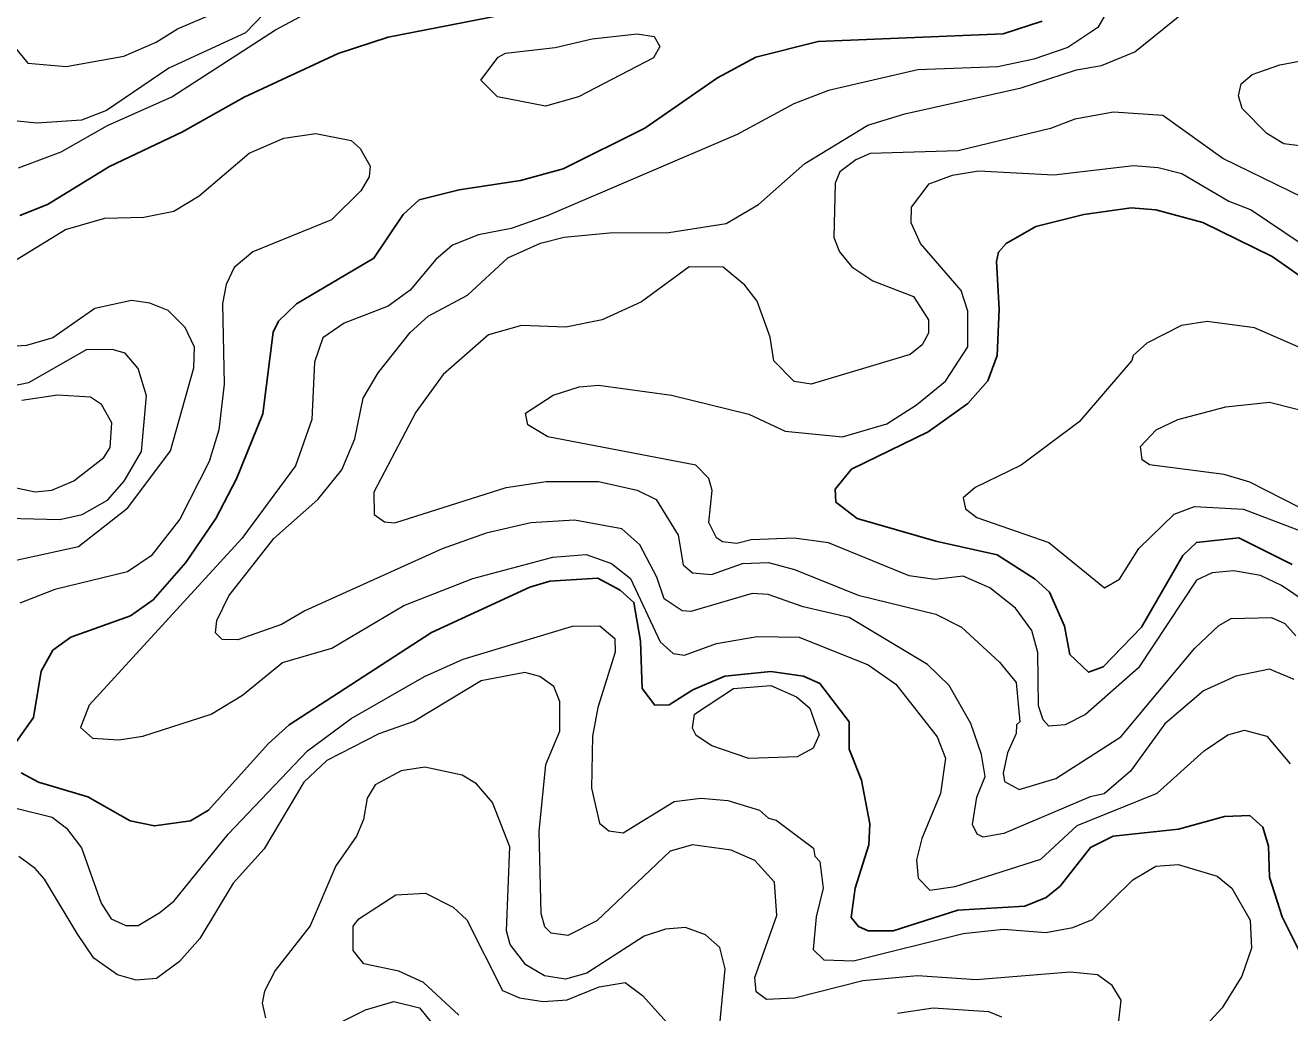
# Model space of a CAD drawing. Extents: x 673.6 to 698.9, y 7012 to 7040.1.
# Drawn here: x 687.168 to 688.374, y 7014.316 to 7015.259 of the extents above; entities that cross this region are included whole.
import ezdxf

# ---------------------------------------------------------------- set-up
doc = ezdxf.new("R2010")
doc.units = 0
doc.header["$LTSCALE"] = 0.032
doc.layers.add('1', color=7, linetype='Continuous', lineweight=25)
doc.layers.add('2', color=7, linetype='Continuous', lineweight=13)

msp = doc.modelspace()

# ---------------------------------------------------------------- linework, layer by layer
at = {"layer": '1'}
for points in [[(687.1626, 7015.0773), (687.1889, 7015.0878), (687.2481, 7015.1242), (687.3179, 7015.1571), (687.3767, 7015.1902), (687.4662, 7015.2321), (687.5139, 7015.2476), (687.6348, 7015.2713)], [(688.138, 7015.2628), (688.101, 7015.2508), (687.9244, 7015.2434), (687.8649, 7015.2285), (687.8283, 7015.2089), (687.7588, 7015.1606), (687.6811, 7015.1219), (687.6402, 7015.1108), (687.5817, 7015.102), (687.5435, 7015.0923), (687.5284, 7015.0782), (687.5005, 7015.0366), (687.4266, 7014.993), (687.4094, 7014.9765), (687.4044, 7014.966), (687.3943, 7014.8881), (687.3694, 7014.826), (687.3496, 7014.7881), (687.3209, 7014.7462), (687.2897, 7014.7107), (687.2683, 7014.6952), (687.2112, 7014.6748), (687.194, 7014.6624), (687.1829, 7014.6426), (687.1757, 7014.5984), (687.1555, 7014.5698)], [(688.1038, 7015.0506), (688.1319, 7015.0668), (688.1779, 7015.0783), (688.2231, 7015.0848), (688.2467, 7015.0829), (688.2913, 7015.0707), (688.3575, 7015.0384), (688.401, 7015.0076)], [(688.0863, 7014.9197), (688.0953, 7014.9439), (688.0969, 7014.9879), (688.0944, 7015.0335), (688.0964, 7015.0424), (688.1038, 7015.0506)], [(688.3767, 7014.7444), (688.3257, 7014.7699), (688.2853, 7014.7654), (688.2723, 7014.7528), (688.233, 7014.6846), (688.1963, 7014.6467), (688.1823, 7014.6414), (688.1645, 7014.6584), (688.1594, 7014.6854), (688.1451, 7014.7178), (688.1315, 7014.7304), (688.0953, 7014.7536), (688.0365, 7014.7667), (687.9617, 7014.7881), (687.9412, 7014.8037), (687.9405, 7014.8163), (687.9563, 7014.8353), (688.0293, 7014.871), (688.0671, 7014.898), (688.0863, 7014.9197)], [(687.1637, 7014.5456), (687.1802, 7014.5365), (687.2275, 7014.5227), (687.2679, 7014.4995), (687.2909, 7014.4948), (687.3253, 7014.4995), (687.3426, 7014.5097), (687.3995, 7014.5732), (687.4195, 7014.5912), (687.5555, 7014.6793), (687.6492, 7014.7227), (687.6684, 7014.7283), (687.714, 7014.7313), (687.7354, 7014.7198), (687.7486, 7014.7081), (687.7549, 7014.6712), (687.7565, 7014.6258), (687.7684, 7014.6101), (687.7823, 7014.6103), (687.8048, 7014.6248), (687.8353, 7014.6377), (687.8793, 7014.6421), (687.9102, 7014.6377), (687.926, 7014.6308), (687.9538, 7014.5942), (687.9539, 7014.5679), (687.9657, 7014.5383), (687.9737, 7014.4968), (687.9728, 7014.4768), (687.9597, 7014.4353), (687.9557, 7014.4073), (687.9628, 7014.3989), (687.9719, 7014.3945), (687.9959, 7014.3948), (688.0575, 7014.4143), (688.1216, 7014.4181), (688.142, 7014.4264), (688.1552, 7014.4373), (688.1841, 7014.4742), (688.2058, 7014.485), (688.2683, 7014.4916)], [(688.2683, 7014.4916), (688.3122, 7014.5039), (688.3363, 7014.5046), (688.3485, 7014.4936), (688.3541, 7014.4754), (688.355, 7014.4458)], [(688.355, 7014.4458), (688.3672, 7014.4081), (688.389, 7014.3642)]]:
    msp.add_lwpolyline(points, dxfattribs=at)
at = {"layer": '2'}
for points in [[(687.1569, 7015.2389), (687.1701, 7015.2227), (687.2066, 7015.2197), (687.2617, 7015.2294), (687.2927, 7015.2428), (687.3129, 7015.2557), (687.387, 7015.2875), (687.4162, 7015.3081), (687.436, 7015.3335), (687.4602, 7015.3568), (687.4942, 7015.3784), (687.5198, 7015.3888), (687.5674, 7015.3971), (687.6775, 7015.4045), (687.7149, 7015.4173), (687.759, 7015.4477), (687.8199, 7015.507), (687.8758, 7015.549)], [(688.3493, 7015.3588), (688.308, 7015.3415), (688.2528, 7015.3271), (688.2311, 7015.3145), (688.2146, 7015.2979), (688.1913, 7015.2567)], [(687.5897, 7015.0015), (687.6282, 7015.0369), (687.6595, 7015.051), (687.6821, 7015.0568), (687.7252, 7015.061), (687.7818, 7015.0611), (687.8366, 7015.0698), (687.8674, 7015.0879), (687.9115, 7015.1269), (687.9717, 7015.1635), (688.0069, 7015.1745), (688.1179, 7015.1994), (688.171, 7015.2163), (688.1946, 7015.2207), (688.2265, 7015.2335), (688.2989, 7015.2925), (688.3304, 7015.31), (688.3521, 7015.3166), (688.3965, 7015.3207)], [(687.4127, 7015.2881), (687.3779, 7015.2518), (687.3048, 7015.2179), (687.2453, 7015.1775), (687.2215, 7015.1684), (687.1788, 7015.1655), (687.094, 7015.1742)], [(687.1614, 7015.1228), (687.202, 7015.1382), (687.2463, 7015.1633), (687.3075, 7015.1906), (687.4064, 7015.2545), (687.4678, 7015.2876)], [(688.1913, 7015.2567), (688.1627, 7015.2377), (688.1301, 7015.2267), (688.0957, 7015.2194), (688.0194, 7015.2163), (687.9342, 7015.1966), (687.9011, 7015.1841), (687.847, 7015.1547), (687.6659, 7015.0771), (687.6315, 7015.0651), (687.6002, 7015.0589), (687.5754, 7015.0491), (687.5595, 7015.0355), (687.5351, 7015.0062), (687.5141, 7014.9908), (687.4721, 7014.9746), (687.4517, 7014.9605), (687.4437, 7014.9373), (687.4412, 7014.8827), (687.4256, 7014.8384), (687.3744, 7014.7691), (687.2286, 7014.6101), (687.2204, 7014.5886), (687.2319, 7014.5786), (687.2571, 7014.577), (687.2798, 7014.5803), (687.3452, 7014.6014), (687.3751, 7014.6195), (687.4132, 7014.6509), (687.4603, 7014.6646), (687.5291, 7014.7052), (687.5947, 7014.7309), (687.671, 7014.7512), (687.703, 7014.7537), (687.7272, 7014.7454), (687.7453, 7014.731), (687.7737, 7014.6704), (687.7861, 7014.6593), (687.7967, 7014.6577), (687.8274, 7014.669), (687.8661, 7014.6755), (687.9063, 7014.6748), (687.972, 7014.6485), (687.9986, 7014.6302), (688.0378, 7014.5798), (688.0459, 7014.5594), (688.041, 7014.5257), (688.0232, 7014.4828), (688.0181, 7014.4623), (688.0198, 7014.445), (688.0309, 7014.4334), (688.0552, 7014.4371), (688.1368, 7014.463), (688.1716, 7014.4952), (688.2478, 7014.5259), (688.2928, 7014.5665), (688.3152, 7014.5817), (688.3312, 7014.5861), (688.3526, 7014.5806), (688.3748, 7014.554)], [(688.4363, 7015.1373), (688.3687, 7015.1457), (688.3526, 7015.1556), (688.3289, 7015.1795), (688.3254, 7015.1917), (688.3281, 7015.203), (688.3384, 7015.212), (688.3648, 7015.2212), (688.4084, 7015.2295)], [(688.4385, 7015.0694), (688.3104, 7015.1319), (688.2531, 7015.1728), (688.2063, 7015.1759), (688.1693, 7015.1694), (688.1459, 7015.1604), (688.0579, 7015.1391), (687.9741, 7015.1366), (687.9602, 7015.1306), (687.945, 7015.119), (687.9407, 7015.1082), (687.9393, 7015.0564), (687.9447, 7015.0427), (687.9564, 7015.0283), (687.9766, 7015.0152), (688.0153, 7015.0001), (688.0295, 7014.9777), (688.0295, 7014.9652), (688.0236, 7014.954), (688.0121, 7014.9448), (687.9178, 7014.9165), (687.9015, 7014.9189), (687.8819, 7014.9386), (687.8784, 7014.9614), (687.866, 7014.9957), (687.8543, 7015.0109), (687.8336, 7015.0281), (687.8011, 7015.0283), (687.7558, 7014.9949), (687.7182, 7014.9778), (687.6836, 7014.9707), (687.6412, 7014.9725), (687.6099, 7014.9635), (687.5664, 7014.9257), (687.5405, 7014.8898), (687.5003, 7014.8133), (687.5007, 7014.7921), (687.5104, 7014.785), (687.5205, 7014.7841), (687.6266, 7014.8177), (687.6647, 7014.8235), (687.7148, 7014.8234), (687.7515, 7014.8154), (687.7697, 7014.8064), (687.7906, 7014.7724), (687.7954, 7014.7441), (687.8044, 7014.7363), (687.8225, 7014.7348), (687.8522, 7014.7454), (687.8771, 7014.7461), (687.9018, 7014.7396), (687.9626, 7014.7149), (688.0365, 7014.6968), (688.0611, 7014.6844), (688.0975, 7014.6512), (688.1133, 7014.6316), (688.1167, 7014.594)], [(687.1502, 7015.0297), (687.2062, 7015.064), (687.2437, 7015.0748), (687.2808, 7015.0758), (687.3094, 7015.0814), (687.3337, 7015.0962), (687.3814, 7015.137), (687.4146, 7015.1513), (687.445, 7015.1556), (687.4787, 7015.149), (687.4872, 7015.1415), (687.4968, 7015.1245), (687.496, 7015.1142), (687.4879, 7015.1008), (687.4598, 7015.0732), (687.3848, 7015.0426), (687.3671, 7015.0279), (687.3593, 7015.0116), (687.3558, 7014.9935), (687.3574, 7014.9165), (687.3524, 7014.8728), (687.3431, 7014.8426), (687.3153, 7014.7877), (687.2878, 7014.7525), (687.2653, 7014.7373), (687.1959, 7014.7203), (687.1624, 7014.7073)], [(688.4144, 7014.6918), (688.3665, 7014.7241), (688.3465, 7014.7339), (688.3209, 7014.7381), (688.3004, 7014.7363), (688.2854, 7014.7292), (688.2299, 7014.6458), (688.1794, 7014.601), (688.1601, 7014.5912), (688.1446, 7014.59), (688.1389, 7014.5959), (688.1345, 7014.6094), (688.1339, 7014.6604), (688.1281, 7014.6813), (688.1126, 7014.7027), (688.0881, 7014.722), (688.0626, 7014.7331), (688.0358, 7014.7299), (688.0112, 7014.7336), (687.9342, 7014.7651), (687.9014, 7014.7693), (687.8604, 7014.7678), (687.8468, 7014.7644), (687.8329, 7014.766), (687.8274, 7014.7696), (687.8201, 7014.7845), (687.8233, 7014.815), (687.8201, 7014.8265), (687.8076, 7014.8391), (687.6663, 7014.8663), (687.6474, 7014.8777), (687.6452, 7014.8888), (687.6715, 7014.9058), (687.6963, 7014.914), (687.7148, 7014.9156), (687.7844, 7014.9058), (687.8583, 7014.8877), (687.8928, 7014.8714), (687.9474, 7014.8662), (687.9898, 7014.8785), (688.0183, 7014.8966), (688.0457, 7014.9194), (688.0673, 7014.9521), (688.0673, 7014.9862), (688.0608, 7015.0059), (688.0219, 7015.0506), (688.0132, 7015.0704), (688.0133, 7015.0855), (688.0302, 7015.1077), (688.0526, 7015.116), (688.0772, 7015.12), (688.1491, 7015.1161), (688.2252, 7015.1251), (688.2489, 7015.1233), (688.2715, 7015.1176), (688.3162, 7015.0911), (688.3376, 7015.0828), (688.3853, 7015.0507)], [(687.1136, 7014.7385), (687.2186, 7014.7616), (687.2656, 7014.7983), (687.3062, 7014.8528), (687.3286, 7014.9321), (687.3293, 7014.9516), (687.3202, 7014.9705), (687.3041, 7014.9868), (687.2867, 7014.9936), (687.2692, 7014.9962), (687.2342, 7014.9886), (687.194, 7014.9605), (687.1688, 7014.9534), (687.1447, 7014.9518)], [(687.4822, 7014.8643), (687.4902, 7014.9031), (687.5044, 7014.9271), (687.5351, 7014.9658), (687.5522, 7014.9814), (687.5897, 7015.0015)], [(688.4573, 7014.9192), (688.3406, 7014.9702), (688.2955, 7014.9763), (688.2709, 7014.9724), (688.2381, 7014.9556), (688.2248, 7014.9439), (688.2238, 7014.9389), (688.1735, 7014.8805), (688.118, 7014.839), (688.074, 7014.8177), (688.0626, 7014.8078), (688.065, 7014.7974), (688.0757, 7014.7891), (688.1443, 7014.7653), (688.1977, 7014.7219), (688.2118, 7014.7304), (688.2304, 7014.7597), (688.2641, 7014.7923), (688.2836, 7014.7997), (688.3303, 7014.7972), (688.3878, 7014.775)], [(687.1256, 7014.7892), (687.2007, 7014.7873), (687.2219, 7014.7921), (687.2462, 7014.8056), (687.2622, 7014.8238), (687.2786, 7014.8521), (687.2834, 7014.9053), (687.2755, 7014.9313), (687.2632, 7014.9459), (687.2505, 7014.9496), (687.2258, 7014.9491), (687.1709, 7014.9178), (687.1448, 7014.9123)], [(687.0986, 7014.8301), (687.1771, 7014.8137), (687.193, 7014.8154), (687.2141, 7014.8242), (687.2428, 7014.8463), (687.2489, 7014.8559), (687.2504, 7014.8796), (687.2404, 7014.8969), (687.2299, 7014.904), (687.1985, 7014.9058), (687.1643, 7014.9009)], [(688.4459, 7014.767), (688.3362, 7014.8229), (688.3119, 7014.8302), (688.2405, 7014.8394), (688.2335, 7014.8442), (688.2318, 7014.8569), (688.2468, 7014.8727), (688.2676, 7014.8826), (688.3132, 7014.8949), (688.355, 7014.8991), (688.4016, 7014.8874)], [(688.3784, 7014.6344), (688.355, 7014.6443), (688.323, 7014.6376), (688.292, 7014.6236), (688.2552, 7014.5923), (688.2225, 7014.5472), (688.1972, 7014.5255), (688.184, 7014.5226), (688.1014, 7014.4876), (688.0817, 7014.4842), (688.0762, 7014.487), (688.0715, 7014.496), (688.0756, 7014.5223), (688.0837, 7014.5419), (688.0803, 7014.5629), (688.0701, 7014.5927), (688.0493, 7014.6289), (688.0286, 7014.6487), (687.954, 7014.6937), (687.91, 7014.7039), (687.8767, 7014.7158), (687.8612, 7014.7167), (687.8028, 7014.6995), (687.7946, 7014.7001), (687.7775, 7014.7116), (687.7704, 7014.7322), (687.7541, 7014.763), (687.737, 7014.7782), (687.6918, 7014.7866), (687.6503, 7014.7841), (687.6076, 7014.7743), (687.5655, 7014.7591), (687.4346, 7014.7002), (687.4121, 7014.687), (687.3706, 7014.6724), (687.3555, 7014.6727), (687.3493, 7014.6792), (687.3506, 7014.6907), (687.3619, 7014.7144), (687.405, 7014.7692), (687.4469, 7014.8062), (687.4698, 7014.8346), (687.4822, 7014.8643)], [(688.1023, 7014.5373), (688.1161, 7014.5294), (688.1511, 7014.5401), (688.2132, 7014.5799), (688.2838, 7014.6644), (688.3066, 7014.6862), (688.3184, 7014.6928), (688.3568, 7014.6937), (688.3695, 7014.688), (688.3803, 7014.6763)], [(687.1576, 7014.5122), (687.1933, 7014.503), (687.2071, 7014.4928), (687.2213, 7014.4739), (687.24, 7014.4211), (687.2498, 7014.4062), (687.2636, 7014.3997), (687.2754, 7014.3999), (687.2962, 7014.412), (687.3097, 7014.4233), (687.3614, 7014.4868), (687.4369, 7014.5666), (687.4787, 7014.5973), (687.5487, 7014.6374), (687.5855, 7014.6541), (687.6898, 7014.6855), (687.7159, 7014.6856), (687.7302, 7014.6738), (687.7305, 7014.6605), (687.714, 7014.6079), (687.709, 7014.5806), (687.7081, 7014.5307), (687.7156, 7014.4975), (687.7245, 7014.4901), (687.7384, 7014.4883), (687.7868, 7014.5181), (687.8124, 7014.5212), (687.8381, 7014.5192), (687.8682, 7014.5097), (687.8771, 7014.5022), (687.8844, 7014.5003), (687.92, 7014.4735), (687.9213, 7014.4658), (687.926, 7014.4607), (687.9292, 7014.4353), (687.9225, 7014.408), (687.9195, 7014.3769), (687.9299, 7014.3669), (687.958, 7014.366), (688.0628, 7014.3922), (688.1011, 7014.3962), (688.1415, 7014.393), (688.1673, 7014.3977), (688.186, 7014.4054), (688.2245, 7014.4433), (688.2464, 7014.4563), (688.2679, 7014.4579), (688.305, 7014.4467), (688.319, 7014.4353), (688.3367, 7014.4048), (688.3377, 7014.3781), (688.3286, 7014.3515), (688.3097, 7014.3213), (688.2649, 7014.2725)], [(687.6778, 7014.6136), (687.6721, 7014.6278), (687.6588, 7014.6374), (687.6444, 7014.6412), (687.6028, 7014.6333), (687.5385, 7014.5944)], [(688.2084, 7014.2837), (688.2136, 7014.3285), (688.2048, 7014.3425), (688.1908, 7014.3527), (688.1647, 7014.3551), (688.0752, 7014.3478), (688.019, 7014.3518), (687.9671, 7014.3469), (687.9018, 7014.3305), (687.875, 7014.329), (687.8653, 7014.3364), (687.864, 7014.35), (687.8849, 7014.4093), (687.8826, 7014.4411), (687.8639, 7014.4618), (687.8414, 7014.4715), (687.8044, 7014.4767), (687.783, 7014.4708), (687.713, 7014.4041), (687.6855, 7014.3903), (687.6694, 7014.3923), (687.6635, 7014.3985), (687.6599, 7014.4111), (687.6582, 7014.4895), (687.6646, 7014.5533), (687.6778, 7014.5853), (687.6778, 7014.6136)], [(687.5385, 7014.5944), (687.505, 7014.5826), (687.4555, 7014.5571), (687.4335, 7014.5365), (687.3956, 7014.4728), (687.3662, 7014.4403), (687.3343, 7014.3874), (687.3149, 7014.3653), (687.2929, 7014.3492), (687.2735, 7014.3477), (687.2556, 7014.3528), (687.2333, 7014.3687), (687.2174, 7014.3921), (687.1861, 7014.4441), (687.1772, 7014.4541), (687.1615, 7014.4657)], [(688.1167, 7014.594), (688.1135, 7014.5914), (688.1134, 7014.5831), (688.105, 7014.5645), (688.101, 7014.545), (688.1023, 7014.5373)], [(687.8306, 7014.3053), (687.8357, 7014.3583), (687.8304, 7014.3787), (687.8169, 7014.3908), (687.7978, 7014.3978), (687.7785, 7014.3963), (687.7584, 7014.3896), (687.7035, 7014.3542), (687.6831, 7014.3486), (687.6631, 7014.3518), (687.6453, 7014.3622), (687.6304, 7014.3817), (687.627, 7014.3945), (687.6302, 7014.4748), (687.6136, 7014.517), (687.5983, 7014.5349), (687.5846, 7014.5433), (687.5489, 7014.5508), (687.5263, 7014.5473), (687.5017, 7014.5339), (687.494, 7014.5213), (687.4905, 7014.5008), (687.4839, 7014.485), (687.4641, 7014.4567), (687.4395, 7014.3994), (687.4063, 7014.3568), (687.396, 7014.3371), (687.3937, 7014.3256), (687.3971, 7014.3115)], [(687.5815, 7014.3143), (687.5478, 7014.3454), (687.5242, 7014.3561), (687.4909, 7014.3631), (687.4807, 7014.376), (687.4807, 7014.3992), (687.4859, 7014.4061), (687.5213, 7014.4289), (687.5498, 7014.4307), (687.576, 7014.4172), (687.589, 7014.4052), (687.623, 7014.3378), (687.6393, 7014.3307), (687.6619, 7014.3272), (687.6848, 7014.3289), (687.7155, 7014.3412), (687.7403, 7014.3452), (687.7567, 7014.333), (687.7917, 7014.294)], [(687.4468, 7014.2962), (687.4924, 7014.3191), (687.5194, 7014.3272), (687.5438, 7014.3213), (687.5644, 7014.2959)], [(688.0995, 7014.3124), (688.0871, 7014.3173), (688.034, 7014.3207), (688.0001, 7014.3156)]]:
    msp.add_lwpolyline(points, dxfattribs=at)
for points in [[(687.6733, 7015.2377), (687.7088, 7015.2459), (687.7515, 7015.2508), (687.7679, 7015.2483), (687.7731, 7015.2387), (687.7673, 7015.2279), (687.6956, 7015.1907), (687.6642, 7015.1819), (687.6184, 7015.1907), (687.6026, 7015.2065), (687.6189, 7015.2286), (687.6259, 7015.2323)], [(687.8434, 7014.6258), (687.8793, 7014.6289), (687.9038, 7014.618), (687.9163, 7014.6073), (687.9252, 7014.5817), (687.9197, 7014.5691), (687.9044, 7014.5606), (687.8583, 7014.559), (687.8229, 7014.5711), (687.8078, 7014.5812), (687.8044, 7014.588), (687.8062, 7014.6015)]]:
    msp.add_lwpolyline(points, close=True, dxfattribs=at)

doc.saveas('drawing.dxf')
